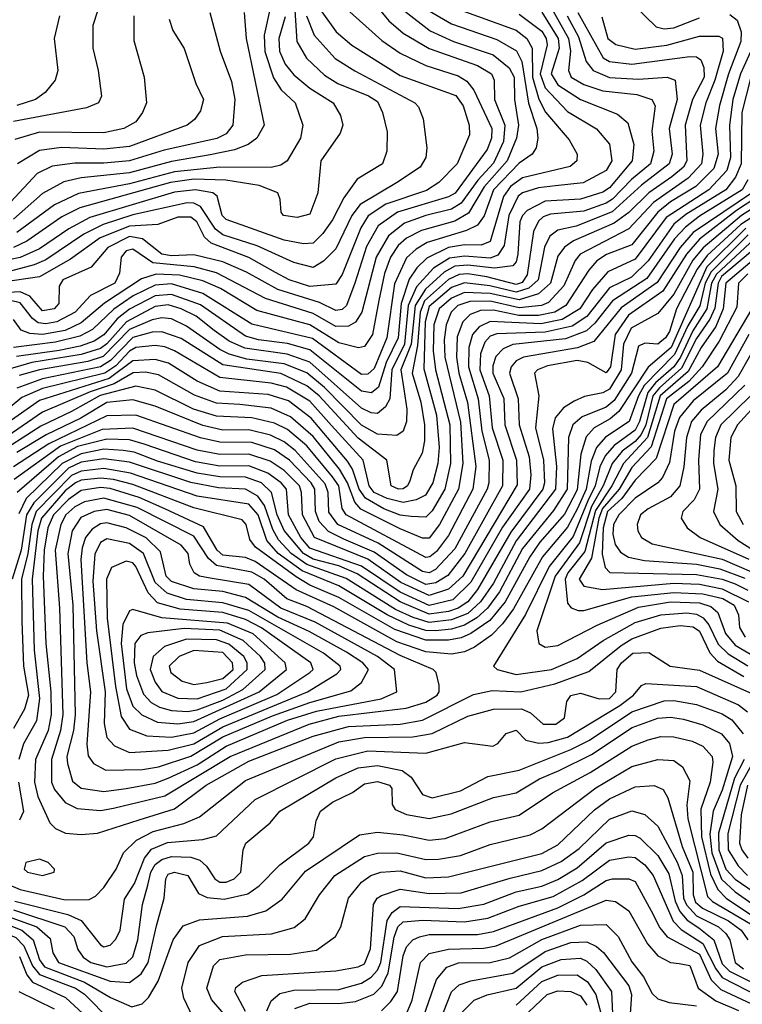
# Model space of a CAD drawing. Extents: x 501367 to 657802, y 482273 to 547541.
# Tile 306 of 656: x 588794 to 591038, y 503895 to 506953. Entities that reach past the tile are written whole.
import ezdxf

# ---------------------------------------------------------------- set-up
doc = ezdxf.new("R2010")
doc.units = 0

msp = doc.modelspace()

# ---------------------------------------------------------------- linework, layer by layer
at = {"layer": '0CON20XD'}
for points in [[(589643, 507065), (589653.9, 506885), (589684, 506834), (589740.6, 506780.6), (589782.2, 506755), (589876.8, 506716.8), (589905, 506698.6), (589920.7, 506665), (589934.7, 506605), (589934.1, 506545), (589920.3, 506505), (589841.9, 506458.1), (589800.2, 506399.8), (589765, 506331.9), (589735, 506289.3), (589705, 506259), (589675, 506257.2), (589615, 506268.7), (589435, 506332.8), (589422.8, 506345), (589407.3, 506405), (589393.6, 506415), (589340, 506425), (589275, 506417.2), (589011.5, 506338.5), (588946.3, 506303.7), (588855, 506240.9), (588795, 506214.7), (588735, 506202.1)], [(589858.5, 507048.5), (589939.7, 506949.7), (589985, 506910.9), (590065, 506863.7), (590215, 506810.4), (590258.5, 506785), (590266.6, 506765), (590268.3, 506705), (590299.9, 506625), (590296, 506575), (590265, 506507), (590216.1, 506455), (590165, 506382.7), (590135, 506364.5), (590054.8, 506345.2), (589989, 506321), (589938.7, 506281.3), (589901.1, 506215), (589855.8, 506044.2), (589836.1, 506013.9), (589815, 506001), (589775, 506000.2), (589705, 506040.2), (589557.2, 506087.2), (589405, 506166.3), (589335.4, 506185.4), (589207.7, 506197.7), (589145, 506240.4), (589125, 506234.8), (589108.8, 506215), (589104.3, 506165.7), (589089, 506135), (589013.5, 506096.5), (588966.5, 506045), (588908.8, 506015), (588875, 506008.5), (588851.8, 506011.8), (588833.8, 506025), (588795, 506073.6), (588765, 506080.9)], [(590425, 507025.2), (590497.5, 506895), (590504.3, 506855), (590497.7, 506795), (590506.3, 506775), (590545, 506751.4), (590605, 506732.5), (590710.3, 506720.3), (590756.7, 506705), (590766.6, 506685), (590756.8, 506606.8), (590763.1, 506545), (590752, 506505), (590693.7, 506456.3), (590635, 506395.9), (590615, 506382.7), (590545, 506358.2), (590441.5, 506348.5), (590419.4, 506340.6), (590405, 506327.6), (590389.6, 506295), (590369.3, 506160.7), (590353.7, 506136.3), (590335, 506130.6), (590244.6, 506154.6), (590185, 506163.9), (590158.6, 506161.4), (590125, 506146), (590050.7, 506079.3), (590037.1, 506045), (590029.2, 505940.8), (590012.5, 505855), (590039.2, 505765), (590050.8, 505695), (590050.9, 505645), (590043.5, 505606.5), (590015.2, 505554.8), (590005, 505520.8), (589998.5, 505505), (589985, 505495.6), (589970, 505495), (589947.5, 505505), (589934.2, 505585), (589845, 505653.7), (589724, 505785), (589685, 505816.3), (589605, 505854), (589425, 505881.2), (589295, 505962.4), (589235, 505984), (589205, 505982.5), (589145, 505965.4), (589076, 505894), (589045, 505875.2), (588865, 505837.8), (588785, 505808.6)], [(589798.8, 506995), (589918.3, 506888.3), (589975, 506848.8), (590055, 506810.7), (590155, 506778.3), (590182.1, 506762.1), (590203.7, 506733.7), (590259.5, 506615), (590259.3, 506585), (590245, 506549.8), (590146.1, 506413.9), (590125, 506402.5), (589966.7, 506355), (589906.9, 506313.1), (589871.2, 506248.8), (589834.2, 506134.2), (589808.7, 506065), (589795, 506052.6), (589775, 506049.4), (589724.7, 506074.7), (589595, 506115.5), (589498.6, 506168.6), (589425, 506200.8), (589335, 506222.7), (589265, 506219.1), (589235, 506224.3), (589175, 506272), (589135, 506280), (589067.7, 506245), (589016.2, 506183.9), (588927.4, 506145), (588916, 506125), (588915, 506071.4), (588900.9, 506055), (588865, 506048.4), (588825, 506094), (588795, 506108), (588707.5, 506102.5)], [(590705, 506994.5), (590770.5, 506930.5), (590794.9, 506924.9), (590825, 506927.7), (590905, 506959.2)], [(589727, 506985), (589777, 506915), (589825, 506874.4), (589975, 506780.2), (590147.8, 506717.8), (590170.8, 506685), (590189.2, 506625), (590190.2, 506595), (590152.4, 506505), (590095, 506447), (590057.3, 506422.7), (589930.4, 506379.6), (589876.3, 506343.7), (589853, 506307), (589795, 506161.6), (589775, 506131.4), (589695, 506124.1), (589630.3, 506145), (589587.7, 506167.7), (589505, 506214.4), (589388.4, 506258.4), (589367.8, 506277.8), (589344.4, 506325), (589325, 506339.4), (589285, 506339.9), (589222.8, 506317.2), (589135, 506312), (589043.4, 506275), (588951.2, 506208.8), (588855, 506154.6), (588629.1, 506120.9)], [(590526.9, 506975), (590605.5, 506835), (590625, 506822.9), (590695, 506814.4), (590875, 506838.5), (590895, 506838.1), (590908.7, 506828.7), (590918.6, 506805), (590919.6, 506775), (590882.7, 506705), (590859.8, 506625), (590865.4, 506515), (590855.2, 506494.8), (590818.6, 506465), (590747.5, 506415), (590685.4, 506354.6), (590639.4, 506320.6), (590513.8, 506266.2), (590485, 506247), (590465, 506218.9), (590441.6, 506135), (590405, 506101.6), (590345, 506082.9), (590255, 506102.6), (590175, 506105.4), (590135, 506088.5), (590096.1, 506055), (590079.8, 506005), (590077.9, 505925), (590085.1, 505865), (590129.6, 505695), (590131.2, 505575), (590113.8, 505495), (590075, 505427.4), (590055, 505408.3), (590009.8, 505409.8), (589975, 505414.3), (589925, 505433.3), (589867.4, 505467.4), (589848.2, 505495), (589827.3, 505557.3), (589812.2, 505582.2), (589698.5, 505715), (589628.9, 505768.9), (589565, 505788.9), (589415, 505799.4), (589345, 505830.1), (589255.7, 505885.7), (589215, 505897.6), (589145, 505893.4), (589071.6, 505838.4), (588855, 505770), (588635, 505615.7)], [(590493.7, 506965), (590529.4, 506899.4), (590552.8, 506822.8), (590574.9, 506794.9), (590625, 506773.7), (590715, 506768.4), (590804.7, 506774.8), (590829.5, 506765), (590834.9, 506705), (590810.9, 506615), (590819.7, 506535), (590810.9, 506505), (590725, 506439.2), (590633.5, 506356.5), (590521.8, 506311.9), (590465, 506299.4), (590439.6, 506280.4), (590423.3, 506246.7), (590403.9, 506145), (590375, 506118.8), (590335, 506106.8), (590253.3, 506126.7), (590175, 506135.9), (590135, 506121.3), (590065, 506062.1), (590053.2, 506015), (590049, 505869), (590087.7, 505725), (590095.9, 505624.1), (590092, 505575), (590076.5, 505515), (590053.5, 505476.5), (590025, 505461.9), (589985, 505453.5), (589935, 505465.8), (589895, 505484.7), (589878.9, 505505), (589860.7, 505585), (589762.1, 505692.1), (589695, 505767.7), (589622, 505812), (589575, 505823.8), (589415, 505841.9), (589275, 505924.6), (589245, 505936.5), (589215, 505941.4), (589155, 505934.7), (589135, 505923.8), (589092, 505878), (589058.5, 505855), (588865, 505807.1), (588800.6, 505779.4), (588697.3, 505695)], [(590999.1, 506969.1), (591021.2, 506951.2), (591034.3, 506915), (591032.7, 506885), (590994.8, 506785.2), (590966.5, 506686.5), (590954.6, 506615), (590962.3, 506535), (590949.2, 506490.8), (590893.7, 506435), (590815, 506387.1), (590775, 506355.1), (590695, 506254.1), (590616.3, 506223.7), (590586.3, 506203.7), (590561, 506175), (590490.1, 506065), (590455, 506044.8), (590405, 506034.7), (590343.8, 506033.8), (590265, 506051.3), (590225, 506050.1), (590192.3, 506037.7), (590169.3, 506015), (590151.9, 505968.1), (590150.3, 505905), (590157, 505855), (590184.3, 505764.3), (590210.6, 505565), (590200.9, 505495), (590125, 505351), (590088.4, 505301.6), (590067.5, 505285), (590055, 505282.9), (589807.1, 505415), (589795.1, 505435), (589784.7, 505505), (589765, 505533.6), (589685, 505629.4), (589625, 505679.9), (589585, 505699.9), (589515, 505716.7), (589405, 505722), (589333.3, 505743.3), (589215, 505802.2), (589155, 505814.7), (589044, 505786), (588955, 505736.3), (588859.6, 505690.4), (588710.8, 505595)], [(590345, 506970.3), (590415, 506917.1), (590428.6, 506895), (590431.8, 506875), (590410, 506785), (590425, 506741.3), (590495, 506668.2), (590585, 506614.2), (590625, 506566.4), (590632.5, 506515), (590615, 506484.8), (590543.3, 506446.7), (590457.1, 506437.2), (590405, 506431.2), (590355.3, 506415), (590341.7, 506405), (590312.8, 506345), (590298.6, 506251.4), (590278.6, 506221.4), (590255, 506212.3), (590175, 506219), (590128.1, 506211.9), (590078.8, 506181.2), (590026.2, 506123.8), (590000.3, 506065), (589988.6, 505945), (589949.8, 505865), (589942.9, 505775), (589929.8, 505750.2), (589905, 505730.2), (589885, 505731.9), (589855, 505746.5), (589695, 505889.4), (589624.4, 505914.4), (589493, 505933), (589444.8, 505954.8), (589397.9, 505987.9), (589341.8, 506031.8), (589295.3, 506055), (589255, 506067.2), (589215, 506062.5), (589125.9, 506015), (589065, 505946.2), (589045, 505932.2), (588985, 505912.9), (588832, 505888), (588754.1, 505865.9)], [(589383.9, 506975), (589416.7, 506855), (589451.5, 506761.5), (589462.4, 506705), (589456, 506625), (589435, 506598.5), (589406.4, 506583.6), (589242, 506548), (589135, 506514.5), (589055, 506507.1), (588965, 506507.9), (588895, 506497.8), (588848.1, 506475), (588765, 506385.8)], [(589684.9, 506964.9), (589707.9, 506905), (589773, 506833), (589834.2, 506794.2), (590020.5, 506695), (590032.4, 506682.4), (590046.8, 506645), (590057.8, 506555), (590055.3, 506525), (590037.3, 506495), (589963.9, 506446.1), (589850.7, 506379.3), (589825.4, 506345), (589775, 506241.2), (589737.5, 506202.5), (589705, 506183.7), (589645, 506198.7), (589530.9, 506250.9), (589424.8, 506284.8), (589402.3, 506302.3), (589355, 506373.2), (589335, 506383.3), (589314.1, 506384.1), (589145, 506347.2), (589053, 506317), (588993.5, 506286.5), (588875, 506207.3), (588838.6, 506191.4), (588765, 506172.2)], [(590065, 506980.3), (590135, 506940), (590275, 506891.5), (590336.6, 506856.6), (590352.9, 506822.9), (590373.7, 506693.7), (590399.6, 506615), (590403, 506585), (590397.6, 506555), (590385.1, 506534.9), (590345, 506507.2), (590265.5, 506425), (590236.4, 506343.6), (590215.1, 506314.9), (590181.7, 506298.3), (590059, 506261), (590025, 506240.7), (589995, 506213.2), (589957.5, 506132.5), (589933.7, 505965), (589895, 505869.8), (589875, 505851.8), (589855, 505851.4), (589702.9, 505962.9), (589515, 506007.1), (589362.7, 506102.7), (589265, 506133.1), (589215, 506128.8), (589146.7, 506095), (589086.4, 506053.6), (589019.5, 505990.5), (588980.4, 505969.6), (588905, 505951), (588775, 505934.8)], [(589035, 506979.6), (589021.2, 506935), (589021.2, 506865), (589038, 506795), (589047.9, 506715), (589038.9, 506695), (589001, 506679), (588775, 506636.5)], [(589989.4, 506979.4), (590068.6, 506918.6), (590141.3, 506885), (590264, 506844), (590313.8, 506803.8), (590328.9, 506775), (590330.7, 506705), (590342.5, 506625), (590336.3, 506585), (590307.5, 506515), (590236, 506434), (590187.9, 506352.1), (590145, 506327.1), (590041.7, 506298.3), (589995.4, 506274.6), (589968.6, 506251.4), (589945.6, 506215), (589926.4, 506165), (589908.9, 506081.1), (589889.5, 505975), (589865, 505937.5), (589845.8, 505934.2), (589785, 505949.5), (589695, 506005.5), (589530.3, 506050.2), (589417.6, 506117.6), (589362.4, 506142.4), (589289.7, 506159.7), (589217.6, 506162.4), (589172.2, 506147.8), (589057.4, 506072.6), (588985, 506011.2), (588935, 505988), (588865, 505975.1), (588825, 505978.8), (588798.7, 505988.7), (588775, 506021.5)], [(589491, 506975), (589496.6, 506895), (589552.5, 506625), (589530.4, 506585), (589503.1, 506565), (589461.2, 506548.8), (589385, 506533), (589265, 506512.8), (589135, 506477.8), (588985, 506462.3), (588931, 506449), (588865, 506413.6), (588775, 506333.4)], [(589618, 506962), (589598.1, 506895), (589600.4, 506855), (589618.7, 506815), (589645, 506782.2), (589695, 506740.4), (589766.7, 506695), (589790, 506655), (589797.5, 506625), (589789.2, 506600.8), (589728.6, 506515), (589720, 506415), (589695, 506348.6), (589655, 506338.8), (589612.5, 506345), (589605.8, 506355), (589603.1, 506395), (589595.6, 506415), (589537.6, 506437.6), (589434.3, 506454.3), (589335, 506457.4), (589262.6, 506447.4), (588981, 506369), (588925, 506340.5), (588816.3, 506265), (588775, 506245.9)], [(589148.6, 506965), (589148, 506888), (589180.9, 506775), (589187.8, 506695), (589175.5, 506664.5), (589155, 506635.5), (589117.1, 506615), (589055, 506601.8), (588855, 506603.3), (588779.2, 506580.8)], [(590155, 506986.1), (590335, 506920.1), (590368.5, 506895), (590384.9, 506865), (590386, 506775), (590406.2, 506706.2), (590426.1, 506666.1), (590499.5, 506579.5), (590524.7, 506535), (590523.8, 506515), (590502.8, 506497.2), (590355, 506462), (590317.7, 506435), (590296.3, 506403.7), (590255, 506263.7), (590226.8, 506253.2), (590175, 506253.8), (590124.8, 506245.2), (590057.7, 506212.3), (590027.5, 506182.5), (590003.3, 506146.7), (589978.1, 506071.9), (589969.4, 505965), (589932.1, 505887.9), (589908.1, 505811.9), (589885.9, 505794.1), (589855, 505799.6), (589695, 505927.5), (589625, 505947.6), (589535, 505958.6), (589495, 505969.7), (589355, 506067.6), (589265, 506099.8), (589215, 506095.6), (589135, 506053.6), (589096.3, 506023.7), (589055, 505974.3), (589024.8, 505955), (588981.3, 505938.7), (588916, 505926), (588783.6, 505906.4)], [(589570.5, 506985), (589552.5, 506905), (589554.6, 506854.6), (589582, 506772), (589606, 506735), (589649.2, 506695), (589672.8, 506625), (589665.8, 506585), (589623.9, 506515), (589605, 506501.2), (589575, 506493.8), (589415.3, 506495.3), (589275, 506480.8), (589135, 506443.5), (588976.4, 506413.6), (588901.7, 506378.3), (588785, 506292.2)], [(588917.9, 506965), (588900.8, 506895), (588912.8, 506795), (588903.9, 506765), (588872.6, 506727.4), (588842.7, 506705), (588785, 506686.5)], [(590415, 506976.3), (590465.7, 506895), (590469.1, 506865), (590458.3, 506831.7), (590444.3, 506785), (590465, 506751.2), (590535, 506705.1), (590649.8, 506659.8), (590682.2, 506632.2), (590700.5, 506565), (590695.5, 506515), (590625, 506430.3), (590605, 506417), (590535, 506395.9), (590425, 506389.5), (590369.7, 506360.3), (590354.9, 506345), (590347.1, 506325), (590340.7, 506225), (590335, 506201.2), (590325, 506188.8), (590268.3, 506181.7), (590185, 506190.7), (590145, 506187.3), (590111.4, 506168.6), (590053.4, 506116.5), (590021.4, 506065), (590009.3, 505945), (589977.6, 505865), (589986.7, 505805), (589996.3, 505743.7), (589994.5, 505705), (589985, 505675.4), (589965, 505661.2), (589905, 505665.7), (589855, 505693.6), (589740.7, 505810.7), (589685, 505856.1), (589615, 505884.4), (589499, 505899), (589444.6, 505914.6), (589415, 505928.7), (589311.6, 506001.6), (589265, 506023.5), (589235, 506027.4), (589205, 506020.9), (589135, 505990.7), (589053.1, 505906.9), (589005, 505891.2), (588855, 505865.2), (588792.3, 505847.7)], [(590601.5, 506961.5), (590619.6, 506895), (590645, 506875.8), (590705, 506861.5), (590803.4, 506873.4), (590905, 506901.6), (590965, 506901.4), (590976.1, 506896.1), (590978.6, 506855), (590952.7, 506765), (590923.8, 506695), (590906.8, 506625), (590915.4, 506535), (590911.1, 506505), (590869.1, 506460.9), (590762.3, 506385), (590685, 506303.2), (590534.1, 506225), (590518.8, 506205), (590483.6, 506126.4), (590436.3, 506075), (590413.6, 506065), (590345, 506058.4), (590255, 506079.1)], [(591100.7, 506935), (591031.6, 506785), (591007.9, 506705), (590997.3, 506625), (591001.1, 506525), (590989, 506485), (590934.1, 506425), (590801.6, 506338.4), (590705, 506209.5), (590620.4, 506169.6), (590572.1, 506115), (590532.9, 506055), (590478.1, 506021.9), (590411.5, 506008.5), (590255, 506015.3), (590220.7, 505999.3), (590199.7, 505975), (590188, 505935), (590187.3, 505875), (590217.1, 505775), (590229.3, 505675), (590251.8, 505585), (590250.1, 505515), (590244.9, 505495), (590145, 505309.7), (590084.5, 505245.5), (590065, 505234.7), (590045, 505239.4), (589907.2, 505327.2), (589782.1, 505385), (589753.4, 505423.4), (589751.9, 505485), (589741.9, 505511.9), (589649.5, 505615), (589615, 505642.2), (589572.6, 505662.6), (589505, 505679.5), (589425, 505678.4), (589362.4, 505692.4), (589215, 505753), (589145, 505772.8), (589065, 505763.7), (588983.5, 505715), (588876, 505664), (588785, 505608.5)], [(589258, 506955), (589269.1, 506919.1), (589305, 506864), (589340.8, 506755), (589364.5, 506705), (589355, 506670), (589336.5, 506643.5), (589314.3, 506625), (589135, 506559.4), (589055, 506551.2), (588924.2, 506555.8), (588855, 506546.4), (588786.7, 506505)], [(591064.2, 506775), (591036.5, 506665), (591034.5, 506505.6), (591016.1, 506463.9), (590986.2, 506425), (590862.2, 506347.8), (590825, 506317.7), (590745, 506204.4), (590693.5, 506153.5), (590625, 506119.8), (590555, 506031.2), (590509.2, 506000.8), (590425, 505982.8), (590275, 505977.7), (590255, 505970.1), (590238.2, 505951.8), (590225.1, 505914.9), (590222.9, 505865), (590251.8, 505785), (590260.9, 505685), (590293.8, 505585), (590292.7, 505505), (590176.4, 505295), (590123.4, 505226.6), (590086.4, 505203.6), (590055, 505198.3), (589995, 505228.8), (589895, 505299.2), (589800.8, 505339.2), (589752.9, 505362.9), (589724.1, 505394.1), (589712.7, 505425), (589710.5, 505495), (589699.4, 505515), (589631.7, 505585), (589585, 505616.6), (589515, 505639.9), (589415, 505640.5), (589355, 505653.9), (589154.9, 505725.1), (589065, 505722.6), (588884, 505636), (588775, 505563.9)], [(591054.8, 506455.2), (591036.9, 506425), (590905, 506342.8), (590861.1, 506308.9), (590827.3, 506272.7), (590740.8, 506149.2), (590635, 506079.8), (590579.9, 506010.1), (590553.3, 505986.7), (590488.6, 505961.4), (590325.4, 505944.6), (590295, 505931.1), (590272.7, 505907.3), (590262.5, 505877.5), (590262.9, 505855), (590296.7, 505776.7), (590299.9, 505695), (590336, 505585), (590338.3, 505508.3), (590170, 505225), (590125.3, 505184.7), (590065, 505164.8), (589977.8, 505205), (589875, 505277), (589709.3, 505345), (589671.8, 505415), (589668.9, 505485), (589662.4, 505505), (589615, 505552.8), (589571.6, 505581.6), (589505, 505603.8), (589415, 505602.3), (589345, 505615.5), (589145, 505684.1), (589050.1, 505679.9), (588921.1, 505628.9), (588776.7, 505525)], [(591072.1, 506417.9), (590885, 506291.6), (590844.2, 506245.8), (590772.8, 506137.2), (590661.8, 506058.2), (590576.8, 505953.2), (590525.7, 505934.3), (590357.9, 505905), (590335, 505893), (590319.9, 505875), (590314.6, 505855), (590341.7, 505775), (590344.6, 505695), (590376.2, 505595), (590380.5, 505539.5), (590376.8, 505495), (590292.8, 505377.2), (590194.5, 505205.5), (590138.6, 505151.4), (590065, 505133.7), (589975, 505175.4), (589855, 505256), (589695, 505311.5), (589666.9, 505345), (589628.4, 505415), (589622.2, 505495), (589606.2, 505515), (589564.4, 505544.4), (589505, 505567.1), (589415, 505566.1), (589339.4, 505579.4), (589180.3, 505635), (589135, 505647.7), (589065, 505650.2), (588973.1, 505626.9), (588914.5, 505595.5), (588786.2, 505485)], [(591103.1, 506415), (591020, 506360), (590905, 506271.7), (590863.9, 506225), (590790.6, 506109.4), (590684.7, 506035), (590642.9, 505975), (590628.1, 505875), (590615, 505856.5), (590558.4, 505888.4), (590525, 505894), (590432.6, 505877.4), (590401.6, 505865), (590392.6, 505855), (590405.6, 505785), (590395.1, 505685), (590420.5, 505585), (590423.7, 505515), (590418.7, 505495), (590318.4, 505361.6), (590215, 505183.1), (590185, 505145.1), (590155.2, 505125), (590125, 505114.5), (590065, 505106.8), (589975, 505144.5), (589841.8, 505231.8), (589785, 505256.2), (589705, 505277), (589674.7, 505295), (589615, 505366.9), (589593.5, 505415), (589575.4, 505485), (589545, 505514.5), (589495, 505532.2), (589415, 505532.7), (589345, 505544.2), (589221.7, 505581.7), (589149.4, 505609.4), (589115.4, 505615.4), (589055, 505618.7), (588985, 505605.1), (588926, 505575), (588814, 505466), (588791.3, 505418.7)], [(591105, 506389.4), (591034.6, 506345), (590915.8, 506244.2), (590884.4, 506205.6), (590825, 506100.7), (590775, 506040), (590692.3, 505995), (590669.1, 505945), (590661.6, 505865), (590625, 505805.4), (590605, 505794), (590547.2, 505782.8), (590515, 505768.1), (590482.6, 505747.4), (590456.5, 505716.5)], [(591124.4, 506375.6), (591032.8, 506317.2), (590928.9, 506221.1), (590897.9, 506177.9), (590833.6, 506055), (590811.3, 505985), (590799.2, 505965), (590775, 505944.9), (590735, 505948.5), (590715, 505938.9), (590693.1, 505855), (590639.3, 505770.7), (590615, 505749.7), (590540.4, 505719.6), (590510.9, 505695), (590498.2, 505655), (590494, 505495), (590451.5, 505428.5), (590355, 505310.1), (590283.8, 505176.2), (590246.9, 505125), (590213.4, 505095), (590175, 505072.3), (590135, 505060.2), (590085, 505055.2), (590055, 505055.9), (590002.2, 505072.2), (589934.5, 505104.5), (589785, 505194.4), (589671.3, 505241.3), (589596, 505295), (589560.8, 505335), (589534.2, 505415), (589505, 505448.7), (589345, 505473.1), (589137.5, 505545), (589055, 505559.5), (588985, 505550.8), (588955, 505537), (588844.8, 505425), (588831.5, 505385), (588819, 505295), (588799.1, 505215), (588800.4, 505085), (588805.6, 504945), (588821.5, 504855), (588808.7, 504811.3), (588775, 504751.6)], [(591048.9, 506305), (590927.8, 506185), (590816.5, 505935), (590745, 505874), (590654.1, 505735.9), (590627, 505713), (590577.2, 505685), (590552.3, 505657.7), (590536.7, 505603.3), (590525, 505493.1), (590485, 505417.4), (590409.3, 505330.7), (590377.4, 505285), (590301.2, 505145), (590253.3, 505086.7), (590195, 505046.5), (590165, 505033.3), (590125, 505025.6), (590055, 505025.9), (589958.5, 505058.5), (589785, 505158.7), (589695, 505196.7), (589652.1, 505222.1), (589525.8, 505315), (589508.3, 505338.3), (589497.6, 505385), (589485, 505400), (589335, 505437), (589145, 505509.6), (589085.3, 505525), (589045, 505529.5), (588985, 505522.5), (588967.1, 505515), (588935, 505489.9), (588861.4, 505405), (588850.6, 505365), (588832.4, 505215), (588839, 504995), (588855.8, 504844.2), (588845.7, 504775), (588805.7, 504704.3), (588791.3, 504655)], [(591055.7, 506284.3), (590940.5, 506169.5), (590922.6, 506135), (590905.4, 506064.6), (590867.9, 506002.1), (590827.3, 505912.7), (590733.3, 505816.7), (590715.4, 505785), (590686.4, 505705), (590613.2, 505656.8), (590585, 505624), (590567.8, 505582.2), (590552.9, 505495), (590525.5, 505434.5), (590495, 505377.3), (590417.1, 505285), (590327.2, 505122.8), (590293.4, 505076.6), (590258.4, 505041.6), (590206.1, 505003.9), (590175, 504989.5), (590135, 504982.4), (590055, 504989.6), (589965, 505020.8), (589769.3, 505129.3), (589652.2, 505182.2), (589525, 505270.5), (589495, 505282.3), (589425, 505289.7), (589406.8, 505305), (589365, 505378.3), (589244.2, 505434.2), (589165, 505468.9), (589075, 505497), (589045, 505499.7), (588985, 505491.2), (588945, 505463), (588899.3, 505415), (588881.1, 505375), (588869.6, 505305), (588866.8, 505225), (588875.3, 505015.3), (588890.8, 504865), (588892, 504795), (588882.2, 504745), (588842.9, 504655), (588839.6, 504585), (588850.5, 504540.5), (588888, 504458), (588905, 504441.1), (588936.2, 504426.2), (588985, 504422.3), (589035, 504426.5), (589165, 504468.3), (589275, 504502.1), (589372.5, 504575), (589505, 504650.4), (589705, 504727.6), (589815, 504758.2), (589975, 504764.7), (590045, 504777.4), (590202.7, 504857.3), (590260.8, 504869.2), (590350, 504865), (590455, 504890.2), (590561.3, 504928.7), (590661.2, 505008.8), (590695, 505030), (590785, 505063.6), (590845, 505071), (590885, 505067), (590905, 505053.3), (590936.2, 504986.2), (590960.5, 504960.5), (591042.5, 504912.6)], [(591075, 506272), (590957.4, 506162.6), (590942.3, 506135), (590927, 506055), (590883.5, 505986.5), (590845.4, 505904.6), (590825, 505874.6), (590767.6, 505825), (590744.5, 505795.5), (590718.8, 505705), (590705, 505677.7), (590639.2, 505630.8), (590611.4, 505598.6), (590595.5, 505564.5), (590581.1, 505505), (590558.3, 505458.3), (590512.1, 505347.9), (590437.9, 505255), (590364.4, 505105.6), (590264.7, 504944.7), (590276.9, 504935), (590335, 504919.1), (590445.5, 504935), (590525, 504968.9), (590605.3, 505024.7), (590705, 505080.7), (590785, 505104.3), (590865, 505110.3), (590895, 505107.1), (590915.7, 505095.7), (590933.2, 505073.2), (590963.1, 505013.1), (590993.6, 504983.6), (591055, 504946.6)], [(591095, 506257.6), (590973.4, 506155), (590962.2, 506135), (590952.7, 506057.3), (590937.2, 506022.8), (590895, 505962.7), (590849.1, 505870.9), (590780, 505810), (590760, 505785), (590737.9, 505695), (590723.9, 505665), (590705, 505642.5), (590665, 505612.4), (590633.5, 505575), (590605.9, 505505), (590569.3, 505440.7), (590532.3, 505327.7), (590456.6, 505225), (590399.6, 505055), (590405.6, 505015.6), (590425, 505004.3), (590465, 505008.8), (590587.1, 505072.9), (590715, 505128.2), (590815, 505144.6), (590905, 505142), (590939.9, 505129.9), (590961.9, 505111.9), (590985, 505046.1), (591015, 505010.2), (591075, 504974.9)], [(591095, 506226.4), (590985.9, 506135), (590978.5, 506055), (590955, 506000.3), (590909.5, 505935), (590869.5, 505860.5), (590782.3, 505785), (590743.5, 505655), (590668.5, 505575), (590632.6, 505505), (590581.8, 505428.2), (590548.3, 505301.7), (590496.2, 505235), (590487.4, 505215), (590495, 505140.5), (590506.5, 505126.5), (590528, 505118), (590545, 505118), (590695, 505160.5), (590825, 505174.2), (590915, 505169.6), (590977.4, 505155), (591012.7, 505135), (591025.7, 505105), (591029.2, 505065), (591046, 505035)], [(591055, 506163.3), (591025.3, 506135), (591020.2, 506059.8), (590965.2, 505954.8), (590913, 505875), (590871, 505829), (590802.2, 505775), (590754.1, 505625.9), (590695, 505561.7), (590655.7, 505495), (590603.6, 505435), (590592.1, 505405), (590569.5, 505280.5), (590531.2, 505215), (590545, 505194), (590603.5, 505183.5), (590825, 505202.8), (590905, 505199.5), (590975, 505185.4), (591056.7, 505145)], [(590255, 506079.1), (590192, 506078), (590154.6, 506065.4), (590133.3, 506045), (590117.6, 506005), (590111.5, 505958.5), (590114.4, 505905), (590162.6, 505702.6), (590169.8, 505575), (590156.7, 505495), (590097.6, 505385), (590065, 505342.5), (590045, 505342.3), (589975, 505371.2), (589852.7, 505432.7), (589834.6, 505454.6), (589811.6, 505515), (589786.7, 505556.7), (589705, 505658.4), (589635, 505719.1), (589575, 505746.8), (589477.5, 505757.5), (589405, 505761.8), (589336.7, 505786.7), (589225, 505849.6), (589185, 505858.2), (589146.1, 505856.1), (589087.7, 505822.3), (589012.9, 505797.1), (588865, 505733.6), (588647.5, 505585)], [(591067.4, 506055), (590961, 505875), (590825, 505758.1), (590770.2, 505589.8), (590705, 505522.3), (590664, 505466), (590619.1, 505425), (590605.2, 505375.2), (590602.8, 505292.8), (590611.3, 505251.3), (590625.9, 505235.9), (590895, 505229.8), (590974.9, 505214.9), (591015, 505200.5), (591055, 505180.9)], [(591057.8, 505975), (590991.1, 505855), (590885, 505769.5), (590842.8, 505717.2), (590826.8, 505675), (590812, 505578), (590789.4, 505530.6), (590775, 505514.8), (590705, 505467.4), (590654, 505415), (590637.5, 505385), (590635.2, 505355.2), (590643.1, 505323.1), (590659.4, 505299.4), (590683.9, 505283.9), (590733.5, 505273.5), (590895, 505262.1), (590967.4, 505247.4), (591045, 505218.6)], [(591093.2, 505965), (591024.3, 505845), (590986.2, 505803.8), (590909.6, 505740.4), (590879.9, 505705), (590863.9, 505655), (590855.9, 505564.1), (590843.9, 505505), (590815, 505471.4), (590745, 505434.1), (590721.6, 505415), (590710.8, 505385), (590712.8, 505365), (590724.4, 505344.4), (590757.8, 505325), (590975, 505277), (591119, 505215)], [(591045, 505817.6), (590928.2, 505705), (590908.2, 505665), (590901.1, 505585), (590905.1, 505495), (590888, 505462), (590852.6, 505425), (590847.3, 505405), (590866.1, 505375), (590907.1, 505345), (591057.3, 505277.3)], [(591063, 505785), (590971.3, 505695), (590954.2, 505655.8), (590948.8, 505615), (590948.5, 505575), (590961.7, 505495), (590948.1, 505425), (590967.5, 505385), (591024.4, 505335), (591072.5, 505305)], [(591095.6, 505775), (591023.1, 505695), (591002.3, 505655), (590995.6, 505585), (591017.4, 505505), (591018.2, 505425), (591040.5, 505385)], [(590456.5, 505716.5), (590447.7, 505682.3), (590460.8, 505565), (590457.4, 505495), (590335.4, 505334.6), (590265, 505203.1), (590225.1, 505145), (590185, 505109.1), (590135, 505088.5), (590065, 505081), (590015.9, 505095.9), (589961.2, 505121.2), (589807.2, 505217.2), (589685, 505260.8), (589637.3, 505295), (589597.7, 505337.7), (589579.9, 505369.9), (589553.9, 505443.9), (589533.5, 505473.5), (589495, 505494.9), (589410.8, 505499.2), (589325, 505515.9), (589135, 505578.8), (589055, 505589), (588985, 505578.4), (588945, 505559.9), (588837.5, 505452.5), (588815.3, 505414.7), (588798.4, 505305), (588770.6, 505215)], [(589045, 504496.7), (589085, 504504), (589245, 504542.2), (589447.2, 504665), (589692.5, 504765), (589785, 504789.6), (589994.2, 504814.2), (590055, 504833.1), (590089.8, 504855), (590096.1, 504865), (590096.1, 504886.1), (590086.9, 504925), (590077.3, 504935), (589975, 504977.7), (589685, 505130), (589623.7, 505153.7), (589553.3, 505215), (589515, 505236.9), (589405, 505258), (589379.8, 505279.8), (589335, 505349.1), (589158.2, 505438.2), (589055, 505466.6), (588995, 505455.9), (588965, 505440.2), (588937.6, 505415), (588921.2, 505385), (588903.6, 505305), (588917.2, 505125), (588927.9, 504795), (588920.9, 504745), (588893.1, 504655), (588892.6, 504585), (588902.1, 504562.1), (588935, 504521.9), (588972.6, 504502.6), (589045, 504496.7)], [(589055, 504555.4), (589125, 504564.9), (589215, 504582), (589255, 504597.4), (589345, 504639), (589435, 504696.3), (589625, 504777.4), (589715, 504805.7), (589916.1, 504843.9), (589965.4, 504865), (589957.3, 504935), (589905, 504975.1), (589711.4, 505081.4), (589604.5, 505125), (589505, 505198.7), (589385, 505218.5), (589352.5, 505225), (589335.2, 505235.2), (589322.4, 505262.4), (589317, 505295), (589295, 505321.2), (589135, 505412.6), (589065, 505431.5), (589025, 505425.9), (588983.6, 505406.4), (588957.1, 505365), (588942.9, 505295), (588959.1, 505135), (588966.1, 504793.9), (588960.8, 504745), (588940.8, 504665), (588942.4, 504642.4), (588957.9, 504587.9), (588985, 504566.6), (589055, 504555.4)], [(589061.7, 504621.7), (589175, 504624.6), (589225, 504632.2), (589325, 504665.3), (589425, 504725.2), (589579.2, 504790.8), (589695, 504832.4), (589821.7, 504868.3), (589855.5, 504894.5), (589876.7, 504935), (589859.4, 504955), (589808.1, 504988.1), (589692.9, 505052.9), (589595, 505097.2), (589495, 505158.8), (589425, 505177.1), (589335, 505185.1), (589265, 505208.5), (589248.5, 505225), (589230.6, 505300.6), (589186.3, 505343.7), (589125, 505374.9), (589065, 505390.6), (589045, 505386.8), (589019.1, 505370.9), (588998.6, 505345), (588987.5, 505312.5), (588983.9, 505276.1), (589002.6, 504955), (589014.1, 504865), (589002.7, 504702.7), (589006.5, 504666.5), (589023, 504643), (589061.7, 504621.7)], [(589135, 504677.4), (589255, 504683.7), (589335, 504704.2), (589425, 504756.6), (589688, 504865), (589778.9, 504921.1), (589790.6, 504935), (589789.2, 504945), (589737.2, 504985), (589505, 505117.7), (589425, 505142), (589311.7, 505151.7), (589252.1, 505172.2), (589214.8, 505204.8), (589178.6, 505295), (589135, 505325.8), (589065, 505341), (589045, 505329), (589027.3, 505292.7), (589021.3, 505208.7), (589031.9, 505055), (589059.6, 504865), (589056.7, 504766.7), (589065, 504723.6), (589088.1, 504698.1), (589135, 504677.4)], [(589265, 504724.9), (589335, 504738.2), (589415, 504781.2), (589592.6, 504857.4), (589694.8, 504925), (589704.8, 504935), (589698, 504955), (589545, 505063.9), (589495, 505090.5), (589425, 505111.4), (589291.9, 505121.9), (589222.3, 505142.3), (589192.6, 505172.6), (589155, 505254.8), (589145, 505265.8), (589125, 505271.2), (589078.8, 505251.2), (589063.8, 505215), (589065.4, 505094.6), (589091.6, 504881.6), (589108.9, 504788.9), (589135, 504749), (589188.3, 504728.3), (589265, 504724.9)], [(589285, 504765.5), (589335, 504772.8), (589537.8, 504865), (589621.9, 504935), (589618.1, 504955), (589518.6, 505045), (589438.9, 505078.9), (589235.6, 505095.6), (589145, 505121.1), (589135, 505116.6), (589114.6, 505075), (589109.3, 505015), (589126, 504875), (589145, 504820.7), (589173.5, 504793.5), (589221.3, 504771.3), (589285, 504765.5)], [(589315, 504804.5), (589345, 504809.7), (589425, 504839.7), (589487.2, 504872.8), (589555.8, 504935), (589554.9, 504954.9), (589542.1, 504975), (589488, 505025), (589415, 505056.4), (589305, 505062.2), (589191.7, 505048.3), (589169.8, 505040.2), (589151.6, 505015), (589149.8, 504955), (589156.4, 504916.4), (589177.9, 504857.9), (589202.4, 504832.4), (589227.7, 504817.7), (589265, 504807), (589315, 504804.5)], [(589345, 504843.4), (589434.9, 504875.1), (589500.7, 504935), (589500.5, 504955), (589489.4, 504975), (589443.7, 505013.7), (589405, 505027), (589311.4, 505028.6), (589243.6, 505006.4), (589208.5, 504975), (589199.3, 504935), (589214.9, 504894.9), (589235, 504866.9), (589285.3, 504845.3), (589345, 504843.4)], [(588574.5, 504345), (588795, 504251.7), (588935, 504219), (589009.7, 504220.3), (589029.4, 504230.6), (589055, 504257.5), (589093.2, 504315), (589116.2, 504365), (589156.7, 504405), (589208, 504432), (589303.6, 504456.4), (589352.4, 504477.6), (589495, 504590.3), (589785, 504709.7), (589865, 504723.4), (590014.9, 504725.1), (590075, 504735.9), (590185, 504790), (590265, 504812), (590352.2, 504812.2), (590380.1, 504800.1), (590419.1, 504765), (590458.5, 504765), (590485.8, 504785), (590492.7, 504835), (590505, 504853.8), (590535, 504861.5), (590593.1, 504843.1), (590625, 504845.1), (590645.2, 504865), (590649.1, 504935), (590662.1, 504955), (590698, 504985), (590747.1, 504987.1), (590813.3, 504945), (590905, 504932.5), (591068.7, 504858.7)], [(589335, 504888), (589375, 504894.7), (589425, 504906.8), (589456.4, 504935), (589455.1, 504955.1), (589425, 504987.2), (589335, 504993.8), (589289.2, 504975), (589257.8, 504945), (589262.9, 504925), (589298.6, 504898.6), (589335, 504888)], [(590304, 504736), (590335, 504746.7), (590365.7, 504715.7), (590405.9, 504705.9), (590435, 504707.8), (590495, 504724.7), (590657.4, 504822.6), (590700, 504855), (590724.7, 504885.3), (590738.4, 504891.6), (590895, 504881.6), (591025.3, 504825.3), (591053.3, 504803.3)], [(588775, 504188), (588933.8, 504135), (588961.7, 504105), (588974.8, 504065), (588991.4, 504041.4), (589015.3, 504025), (589065, 504011.2), (589125, 504022.5), (589145, 504042.5), (589161.1, 504095), (589174.9, 504205.1), (589191.6, 504265), (589201.1, 504305), (589215, 504328.8), (589235, 504344.9), (589265, 504354), (589325, 504351.5), (589352.9, 504342.9), (589373.9, 504323.9), (589399.7, 504285), (589415, 504274.3), (589435, 504274.4), (589459.7, 504285), (589480.7, 504305), (589487.6, 504375), (589495.9, 504395), (589571.2, 504458.8), (589601.6, 504495), (589775, 504598.5), (589845, 504629.7), (589905, 504636.6), (589981.4, 504621.4), (590009.8, 504599.8), (590045, 504546), (590075, 504536.4), (590162.2, 504557.8), (590247.1, 504602.9), (590345, 504622.5), (590505, 504686), (590562.6, 504715), (590695, 504803.1), (590795, 504836.9), (590825, 504838.9), (590895, 504826.5), (590975, 504797.3), (591005, 504778.4), (591040.3, 504735)], [(588625, 504215.1), (588847.6, 504135), (588889, 504099), (588897.2, 504055), (588914.8, 504025), (589075, 503966.7), (589135, 503962.6), (589170.7, 503989.3), (589192.4, 504025), (589218.2, 504138.2), (589242.5, 504225), (589247.8, 504285), (589255, 504298.8), (589275, 504305.1), (589315.6, 504295), (589349.2, 504239.2), (589376.2, 504226.2), (589428.7, 504221.3), (589502.1, 504237.9), (589537.5, 504262.5), (589602.1, 504327.9), (589692, 504395), (589706.5, 504415), (589714.1, 504465), (589728.2, 504495), (589765, 504522.7), (589827.1, 504552.9), (589865, 504579.8), (589905, 504586.9), (589942.2, 504575), (589949.1, 504565), (589950.5, 504515), (589960.1, 504500.1), (589994.5, 504484.5), (590065, 504471.5), (590133.1, 504486.9), (590265, 504536.7), (590335, 504552.1), (590407.4, 504595), (590468.9, 504621.1), (590568.9, 504671.1), (590695.1, 504754.9), (590775, 504783.2), (590815, 504787), (590855, 504780.6), (590915, 504762.8), (590973.1, 504735), (590998.1, 504705), (591006.9, 504665), (590975, 504560), (590947.2, 504495), (590936.8, 504423.2), (590943.3, 504365), (590973.4, 504283.4), (591015, 504244.1), (591105, 504181)], [(588779.3, 504215), (588943.5, 504173.5), (588985.3, 504155.3), (589045, 504079.8), (589055, 504073.7), (589075, 504079), (589092.4, 504097.6), (589105.6, 504125), (589119.1, 504220.9), (589150.4, 504269.6), (589181.3, 504348.7), (589202.9, 504377.1), (589253, 504397), (589362.8, 504407.2), (589405, 504418.2), (589525, 504531), (589775, 504657), (589875, 504681.9), (590055, 504675.2), (590175, 504707.5), (590263.2, 504696.8), (590278, 504705), (590304, 504736)], [(588705, 504161.9), (588800.6, 504125), (588835.5, 504095), (588855, 504033.2), (588871.1, 504011.1), (588995, 503963.7), (589076.2, 503916.2), (589142.6, 503887.4), (589174, 503896), (589194.1, 503915.9), (589223.7, 503966.3), (589270.2, 504095), (589301.4, 504138.6), (589352.5, 504157.5), (589501.3, 504168.7), (589557.7, 504185), (589608.8, 504221.2), (589681.5, 504308.5), (589849.1, 504420.9), (589905, 504429.5), (589985, 504421.7), (590065, 504404.5), (590115, 504410.3), (590255, 504461.4), (590345, 504482.2), (590448.6, 504551.4), (590565, 504614.3), (590695, 504696.1), (590745, 504716.7), (590785, 504726.2), (590825, 504725.5), (590882.3, 504712.3), (590915, 504696.4), (590943.9, 504665), (590946.4, 504646.4), (590937.3, 504585), (590909.2, 504500.8), (590911, 504415), (590939.2, 504299.2), (590961.1, 504251.1), (590987.6, 504225), (591091.1, 504155)], [(589331.6, 503855), (589303.8, 503913.8), (589297.3, 503945), (589317, 504025), (589352.4, 504077.6), (589424.1, 504105.9), (589575.8, 504114.2), (589646.6, 504133.4), (589679.8, 504160.2), (589725.3, 504235), (589772.6, 504295), (589865, 504353.6), (589905, 504364.5), (589965, 504365.7), (590055, 504344.9), (590094.6, 504345.4), (590162.8, 504357.2), (590255, 504391.2), (590379.2, 504420.8), (590415, 504440), (590583.1, 504566.9), (590695, 504633.2), (590775, 504654.8), (590825, 504651.7), (590852.2, 504632.2), (590875, 504589.2), (590865.8, 504514.2), (590868.6, 504471.4), (590929.5, 504229.5), (590944.6, 504214.6), (591063.1, 504145)], [(591043.5, 504655), (591013.3, 504596.7), (590963.7, 504426.3), (590964.4, 504375), (590986.7, 504315), (591015, 504283.4), (591130.7, 504205)], [(591075.4, 504655), (591030.5, 504575), (590992.8, 504425), (590993.8, 504375), (591024.6, 504324.7), (591054, 504295)], [(588790.6, 504585), (588805.9, 504494.1), (588793, 504467)], [(591054.1, 504575), (591033.7, 504483.7), (591028.9, 504395), (591035.6, 504375), (591055, 504349.1)], [(589427.4, 503865), (589389.6, 503909.6), (589375.2, 503945), (589396.1, 504013.9), (589415, 504033.5), (589495, 504048.8), (589635, 504051), (589715, 504063), (589774.6, 504105), (589790.7, 504135), (589815.2, 504225), (589855, 504274.2), (589883.8, 504295), (589914.9, 504305.1), (589975, 504309.9), (590055, 504288), (590125, 504290.5), (590415, 504363.5), (590465, 504390), (590578.8, 504498.8), (590625, 504532.7), (590705, 504570), (590764.3, 504574.3), (590791.9, 504561.9), (590806.5, 504536.5), (590851.1, 504385), (590883.5, 504305), (590885.1, 504235), (590892.2, 504212.2), (590913.8, 504193.8), (590994.4, 504154.4), (591034, 504125), (591054.6, 504095)], [(589495, 503872.2), (589461.9, 503935), (589465, 503947.1), (589486.1, 503963.9), (589545.5, 503984.5), (589775, 503998.5), (589845, 504011), (589865, 504021), (589883.1, 504066.9), (589892.7, 504205), (589904.2, 504225), (589916.9, 504233.1), (589975, 504252.9), (590065, 504238.9), (590165, 504241.2), (590316.6, 504286.6), (590415, 504310.1), (590475, 504338.4), (590530.8, 504379.2), (590625, 504469.7), (590695, 504496), (590734.6, 504484.6), (590775, 504448.1), (590835, 504336), (590850.3, 504295), (590855.4, 504225), (590863.9, 504203.9), (590895, 504170), (590963.8, 504135), (590986.3, 504115), (590999, 504095), (591015.7, 504025), (591041.2, 504005)], [(588292.7, 504445), (588065, 504348.4), (587995, 504304.5), (587950.2, 504235), (587940.3, 504205), (587943, 504145), (587965.9, 504115.9), (588005, 504101), (588055, 504101.4), (588225, 504153.9), (588315, 504152.8), (588495, 504164.3), (588615.5, 504154.5), (588701.4, 504135), (588781.9, 504101.9), (588806.6, 504076.6), (588834.1, 504014.1), (588855, 503987.1), (588967.4, 503945), (588995, 503926.2), (589076.1, 503845)], [(589560.8, 503875), (589574.2, 503905.8), (589601.2, 503928.8), (589645, 503938.5), (589785, 503940.9), (589855, 503960.5), (589885, 503979.4), (589905, 504001.1), (589915.1, 504025), (589934.8, 504155.2), (589950.1, 504179.9), (589975, 504198.6), (590155, 504192.1), (590235, 504205.6), (590335, 504243.9), (590415, 504262), (590465, 504282.7), (590525, 504318.4), (590615, 504396.1), (590685, 504419.8), (590705, 504419.3), (590720.4, 504410.4), (590775, 504357.5), (590809.6, 504299.6), (590828.9, 504215), (590843.1, 504183.1), (590866, 504156), (590902.1, 504132.1)], [(588865, 504294.4), (588900.8, 504305), (588902.5, 504315), (588882, 504335), (588855, 504345.5), (588812.5, 504335), (588808, 504315), (588818, 504305), (588865, 504294.4)], [(589647.9, 503882.1), (589695, 503898.5), (589785, 503897), (589836.7, 503903.3), (589893.6, 503926.4), (589918.4, 503951.6), (589937.9, 503992.1), (589956.8, 504103.2), (589968.3, 504135), (589985, 504151.1), (590045.7, 504155.7), (590175, 504150.7), (590247.4, 504162.6), (590345, 504200), (590450.2, 504229.8), (590540.5, 504279.5), (590625, 504342.6), (590685, 504353.3), (590705, 504350.8), (590735, 504328.3), (590760.6, 504295), (590823, 504153), (590847.5, 504127.5), (590915, 504084), (590955, 504005), (590975, 503978.2), (591089.5, 503919.5)], [(589917.1, 503875), (589946.6, 503903.4), (589967.3, 503935), (589985, 504045.6), (589995, 504073.1), (590014.7, 504095), (590035.1, 504104.9), (590065, 504111.2), (590215, 504111.4), (590265, 504121.1), (590464.5, 504194.5), (590545.1, 504234.9), (590615, 504279.4), (590634.4, 504284.4), (590685, 504284.8), (590705, 504275.8), (590755, 504185.3), (590781.9, 504131.9), (590804.2, 504104.2), (590905, 504050.5), (590941.2, 503971.2), (590971.2, 503941.2), (591066.1, 503896.1), (591245, 503842.2)], [(589994.5, 503865.5), (590012, 503908), (590038.1, 504025), (590065, 504053.1), (590125, 504066.5), (590235, 504069.6), (590273.8, 504076.2), (590615, 504218.2), (590643.7, 504213.7), (590684.8, 504184.8), (590742.7, 504082.7), (590775, 504045.8), (590815, 504024.6), (590841.6, 504021.6), (590874.4, 504015), (590900.8, 503945), (590955.8, 503905.8), (591025.5, 503875.5)], [(590040.3, 503835), (590087.7, 503972.3), (590119.9, 504010.1), (590156.8, 504023.2), (590254.9, 504024.9), (590315, 504039.2), (590415, 504095.7), (590535, 504140.2), (590615, 504142.3), (590652.4, 504105), (590695, 504026.5), (590730.3, 503980.3), (590758, 503928), (590775, 503912.3), (590810.5, 503900.5), (590895, 503890.1)], [(590902.1, 504132.1), (590949.5, 504095), (590975, 504020.6), (590997.4, 503997.4), (591105, 503944.3), (591265, 503894.6)], [(590110.1, 503870.1), (590135, 503933.5), (590158.2, 503955), (590195, 503967.8), (590325, 503991.4), (590425, 504059.3), (590505, 504087.2), (590555, 504089.1), (590585, 504074.8), (590606.2, 504056.2), (590685, 503952.1), (590693.3, 503925), (590689.2, 503865)], [(588793.3, 504043.3), (588816.3, 503986.3), (588833.6, 503963.6), (588936.1, 503916.1), (588991.2, 503865)], [(590163.6, 503866.4), (590205, 503907.2), (590245, 503923.8), (590335, 503945.4), (590415, 504011), (590475, 504034.4), (590535, 504038.3), (590555, 504028.7), (590582.7, 504002.7), (590631.6, 503935), (590634.6, 503865)], [(590335, 503892.4), (590415, 503965.3), (590465, 503985.1), (590525, 503986), (590556.5, 503965), (590583.2, 503925), (590613.2, 503813.2)], [(588790.8, 503935), (588900.8, 503880.8)], [(590355, 503853), (590432.1, 503925), (590465, 503936.2), (590505, 503934.6), (590535, 503921), (590555, 503892.4)]]:
    msp.add_lwpolyline(points, dxfattribs=at)

doc.saveas('drawing.dxf')
